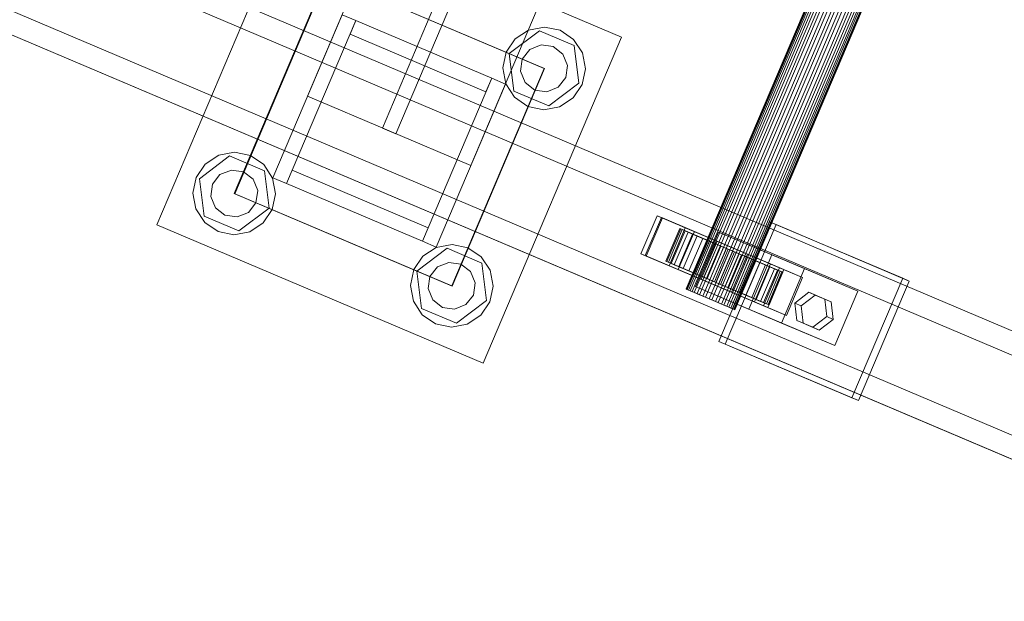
# Model space of a CAD drawing. Header units: millimetres. Extents: x -4738 to 65662, y -68080 to 6847.
# Tile 699 of 1056: x 26831 to 27165, y -22495 to -22298. Entities that reach past the tile are written whole.
import ezdxf

# ---------------------------------------------------------------- set-up
doc = ezdxf.new("R2010")
doc.units = ezdxf.units.MM
doc.layers.add('superior_C10', color=7, linetype='Continuous', lineweight=0)

msp = doc.modelspace()

# ---------------------------------------------------------------- linework, layer by layer
at = {"layer": 'superior_C10'}
for p, q in [((27264.97, -21532.252), (26928.925, -22323.88)), ((27290.283, -21542.998), (26954.239, -22334.625)), ((26958.842, -22336.579), (27294.886, -21544.951)), ((26984.155, -22347.325), (27320.199, -21555.697)), ((27400.929, -21579.103), (27057.07, -22389.14)), ((27057.223, -22389.205), (27401.082, -21579.168)), ((27401.339, -21579.277), (27057.48, -22389.314)), ((27401.789, -21579.468), (27057.929, -22389.505)), ((27402.285, -21579.678), (27058.426, -22389.716)), ((27403, -21579.982), (27059.141, -22390.019)), ((27403.702, -21580.28), (27059.843, -22390.317)), ((27404.634, -21580.675), (27060.775, -22390.713)), ((27405.494, -21581.04), (27061.634, -22391.078)), ((27406.579, -21581.501), (27062.72, -22391.539)), ((27407.538, -21581.908), (27063.678, -22391.946)), ((27408.702, -21582.402), (27064.843, -22392.44)), ((27409.695, -21582.824), (27065.836, -22392.861)), ((27410.859, -21583.318), (27067, -22393.356)), ((27411.818, -21583.725), (27067.959, -22393.763)), ((27412.903, -21584.186), (27069.044, -22394.223)), ((27413.763, -21584.551), (27069.904, -22394.588)), ((27414.695, -21584.946), (27070.836, -22394.984)), ((27415.397, -21585.244), (27071.538, -22395.282)), ((27416.112, -21585.548), (27072.253, -22395.585)), ((27416.608, -21585.759), (27072.749, -22395.796)), ((27417.058, -21585.949), (27073.199, -22395.987)), ((27417.315, -21586.058), (27073.456, -22396.096)), ((27417.468, -21586.124), (27073.609, -22396.161)), ((27252.934, -22439.693), (26170.763, -21980.314)), ((27262.161, -22443.61), (26179.99, -21984.231)), ((27288.919, -22454.969), (26206.748, -21995.589)), ((27296.301, -22458.102), (26214.129, -21998.723)), ((27249.768, -22446.497), (26202.659, -22002.001)), ((27259.467, -22450.614), (26212.357, -22006.118)), ((27237.304, -22476.513), (26155.133, -22017.134)), ((26164.36, -22021.051), (27246.531, -22480.43)), ((27239.999, -22469.509), (26192.89, -22025.014)), ((26202.589, -22029.131), (27249.698, -22473.626)), ((27273.289, -22491.789), (26191.118, -22032.409)), ((26198.499, -22035.543), (27280.671, -22494.922)), ((26877.865, -22367.387), (26924.755, -22256.927)), ((26924.755, -22256.927), (27035.215, -22303.817)), ((26904.09, -22356.792), (26935.35, -22283.152)), ((26904.275, -22356.87), (26935.535, -22283.231)), ((26935.35, -22283.152), (27008.99, -22314.412)), ((26935.535, -22283.231), (27009.175, -22314.49)), ((26917.203, -22351.494), (26940.648, -22296.265)), ((26940.648, -22296.265), (26945.25, -22298.218)), ((26945.25, -22298.218), (26921.805, -22353.448)), ((26943.297, -22302.821), (26945.25, -22298.218)), ((26945.25, -22298.218), (26991.275, -22317.756)), ((26989.321, -22322.358), (26943.297, -22302.821)), ((26997.208, -22309.411), (27007.43, -22301.707)), ((26999.178, -22304.426), (27003.746, -22301.431)), ((27003.746, -22301.431), (27009.113, -22300.413)), ((27007.43, -22301.707), (27019.213, -22306.709)), ((27009.113, -22300.413), (27014.461, -22301.525)), ((27014.461, -22301.525), (27018.976, -22304.6)), ((27035.215, -22303.817), (26988.325, -22414.277)), ((26996.103, -22308.942), (26999.178, -22304.426)), ((27004.176, -22308.023), (27008.015, -22306.472)), ((27008.015, -22306.472), (27012.116, -22307.048)), ((27018.976, -22304.6), (27021.971, -22309.168)), ((27019.213, -22306.709), (27020.772, -22319.414)), ((26994.991, -22314.29), (26996.103, -22308.942)), ((26998.767, -22322.115), (26997.208, -22309.411)), ((27001.626, -22311.286), (27004.176, -22308.023)), ((27012.116, -22307.048), (27015.379, -22309.598)), ((27015.379, -22309.598), (27016.931, -22313.437)), ((27021.971, -22309.168), (27022.99, -22314.535)), ((27001.05, -22315.387), (27001.626, -22311.286)), ((27016.931, -22313.437), (27016.354, -22317.538)), ((27008.99, -22314.412), (26977.73, -22388.052)), ((27009.175, -22314.49), (26977.915, -22388.13)), ((26996.009, -22319.656), (26994.991, -22314.29)), ((27002.601, -22319.227), (27001.05, -22315.387)), ((27022.99, -22314.535), (27021.877, -22319.883)), ((26967.83, -22372.986), (26991.275, -22317.756)), ((26995.878, -22319.71), (26972.433, -22374.939)), ((26991.275, -22317.756), (26989.321, -22322.358)), ((26991.275, -22317.756), (26995.878, -22319.71)), ((26999.004, -22324.225), (26996.009, -22319.656)), ((27005.864, -22321.776), (27002.601, -22319.227)), ((27020.772, -22319.414), (27010.55, -22327.117)), ((27016.354, -22317.538), (27013.805, -22320.801)), ((27021.877, -22319.883), (27018.803, -22324.398)), ((27010.55, -22327.117), (26998.767, -22322.115)), ((27009.965, -22322.353), (27005.864, -22321.776)), ((27013.805, -22320.801), (27009.965, -22322.353)), ((26928.925, -22323.88), (26984.155, -22347.325)), ((27003.52, -22327.299), (26999.004, -22324.225)), ((27018.803, -22324.398), (27014.234, -22327.393)), ((27008.868, -22328.412), (27003.52, -22327.299)), ((27014.234, -22327.393), (27008.868, -22328.412)), ((26954.239, -22334.625), (26958.842, -22336.579)), ((26898.846, -22343.811), (26904.213, -22342.793)), ((26904.213, -22342.793), (26909.561, -22343.905)), ((26891.203, -22351.321), (26894.278, -22346.806)), ((26892.308, -22351.79), (26902.531, -22344.087)), ((26894.278, -22346.806), (26898.846, -22343.811)), ((26902.531, -22344.087), (26914.313, -22349.089)), ((26909.561, -22343.905), (26914.076, -22346.979)), ((26899.276, -22350.403), (26903.116, -22348.852)), ((26903.116, -22348.852), (26907.216, -22349.428)), ((26907.216, -22349.428), (26910.48, -22351.978)), ((26914.076, -22346.979), (26917.071, -22351.548)), ((26914.313, -22349.089), (26915.873, -22361.794)), ((26921.805, -22353.448), (26923.759, -22348.846)), ((26923.759, -22348.846), (26969.784, -22368.383)), ((26890.091, -22356.67), (26891.203, -22351.321)), ((26893.868, -22364.495), (26892.308, -22351.79)), ((26896.726, -22353.666), (26899.276, -22350.403)), ((26910.48, -22351.978), (26912.031, -22355.817)), ((26917.071, -22351.548), (26918.09, -22356.914)), ((26921.805, -22353.448), (26917.203, -22351.494)), ((26967.83, -22372.986), (26921.805, -22353.448)), ((26891.11, -22362.036), (26890.091, -22356.67)), ((26896.15, -22357.767), (26896.726, -22353.666)), ((26977.73, -22388.052), (26904.09, -22356.792)), ((26977.915, -22388.13), (26904.275, -22356.87)), ((26912.031, -22355.817), (26911.454, -22359.918)), ((26918.09, -22356.914), (26916.977, -22362.262)), ((26897.701, -22361.606), (26896.15, -22357.767)), ((26911.454, -22359.918), (26908.905, -22363.181)), ((26894.105, -22366.605), (26891.11, -22362.036)), ((26900.964, -22364.156), (26897.701, -22361.606)), ((26908.905, -22363.181), (26905.065, -22364.732)), ((26915.873, -22361.794), (26905.65, -22369.497)), ((26916.977, -22362.262), (26913.903, -22366.778)), ((26905.65, -22369.497), (26893.868, -22364.495)), ((26898.62, -22369.679), (26894.105, -22366.605)), ((26905.065, -22364.732), (26900.964, -22364.156)), ((26913.903, -22366.778), (26909.335, -22369.773)), ((27041.753, -22377.207), (27047.224, -22364.32)), ((27048.7, -22364.946), (27043.23, -22377.833)), ((27043.578, -22377.981), (27049.048, -22365.094)), ((27047.224, -22364.32), (27088.707, -22381.929)), ((27047.224, -22364.32), (27048.7, -22364.946)), ((27090.183, -22382.556), (27048.7, -22364.946)), ((27049.048, -22365.094), (27059.87, -22369.688)), ((27049.048, -22365.094), (27056.799, -22368.384)), ((27068.124, -22406.869), (27085.317, -22366.368)), ((27085.317, -22366.368), (27130.408, -22385.508)), ((27085.317, -22366.368), (27087.532, -22367.308)), ((26988.325, -22414.277), (26877.865, -22367.387)), ((26903.968, -22370.791), (26898.62, -22369.679)), ((26909.335, -22369.773), (26903.968, -22370.791)), ((26969.784, -22368.383), (26967.83, -22372.986)), ((27054.915, -22368.671), (27050.226, -22379.717)), ((27050.549, -22379.854), (27055.238, -22368.808)), ((27055.781, -22369.039), (27051.092, -22380.084)), ((27056.799, -22368.384), (27051.329, -22381.271)), ((27056.73, -22369.441), (27052.041, -22380.487)), ((27057.778, -22369.886), (27053.089, -22380.932)), ((27059.87, -22369.688), (27054.4, -22382.575)), ((27064.103, -22372.571), (27054.915, -22368.671)), ((27054.915, -22368.671), (27055.781, -22369.039)), ((27055.238, -22368.808), (27054.915, -22368.671)), ((27056.73, -22369.441), (27055.238, -22368.808)), ((27055.238, -22368.808), (27064.257, -22372.636)), ((27064.513, -22372.745), (27055.781, -22369.039)), ((27055.781, -22369.039), (27057.778, -22369.886)), ((27064.963, -22372.936), (27056.73, -22369.441)), ((27059.287, -22370.527), (27056.73, -22369.441)), ((27067.621, -22372.978), (27056.799, -22368.384)), ((27065.459, -22373.147), (27057.778, -22369.886)), ((27057.778, -22369.886), (27060.769, -22371.156)), ((27067.621, -22372.978), (27059.87, -22369.688)), ((27060.24, -22388.313), (27068.055, -22369.903)), ((27068.055, -22369.903), (27086.091, -22377.56)), ((27068.055, -22369.903), (27097.152, -22382.255)), ((27087.532, -22367.308), (27070.339, -22407.809)), ((27132.622, -22386.448), (27087.532, -22367.308)), ((26972.433, -22374.939), (26967.83, -22372.986)), ((27059.287, -22370.527), (27054.598, -22381.573)), ((27060.769, -22371.156), (27056.08, -22382.202)), ((27062.736, -22371.991), (27058.047, -22383.037)), ((27066.174, -22373.451), (27059.287, -22370.527)), ((27062.736, -22371.991), (27059.287, -22370.527)), ((27059.414, -22383.617), (27064.103, -22372.571)), ((27064.257, -22372.636), (27059.568, -22383.682)), ((27059.824, -22383.791), (27064.513, -22372.745)), ((27064.551, -22372.762), (27059.862, -22383.808)), ((27060.274, -22383.982), (27064.963, -22372.936)), ((27066.876, -22373.749), (27060.769, -22371.156)), ((27060.769, -22371.156), (27064.551, -22372.762)), ((27060.77, -22384.193), (27065.459, -22373.147)), ((27061.485, -22384.496), (27066.174, -22373.451)), ((27062.15, -22385.865), (27067.621, -22372.978)), ((27067.808, -22374.144), (27062.736, -22371.991)), ((27066.842, -22373.734), (27062.736, -22371.991)), ((27064.513, -22372.745), (27064.103, -22372.571)), ((27064.103, -22372.571), (27064.257, -22372.636)), ((27064.257, -22372.636), (27064.963, -22372.936)), ((27065.459, -22373.147), (27064.513, -22372.745)), ((27068.668, -22374.509), (27064.551, -22372.762)), ((27064.551, -22372.762), (27068.867, -22374.593)), ((27064.963, -22372.936), (27066.174, -22373.451)), ((27066.876, -22373.749), (27065.459, -22373.147)), ((27066.174, -22373.451), (27067.808, -22374.144)), ((26965.948, -22383.05), (26976.171, -22375.347)), ((26967.918, -22378.066), (26972.486, -22375.071)), ((26972.486, -22375.071), (26977.853, -22374.052)), ((26976.171, -22375.347), (26987.953, -22380.349)), ((26977.853, -22374.052), (26983.201, -22375.165)), ((26983.201, -22375.165), (26987.716, -22378.239)), ((27066.842, -22373.734), (27062.153, -22384.78)), ((27062.187, -22384.794), (27066.876, -22373.749)), ((27063.119, -22385.19), (27067.808, -22374.144)), ((27063.979, -22385.555), (27068.668, -22374.509)), ((27068.867, -22374.593), (27064.178, -22385.639)), ((27065.064, -22386.016), (27069.753, -22374.97)), ((27066.023, -22386.423), (27070.712, -22375.377)), ((27071.325, -22375.637), (27066.636, -22386.683)), ((27069.753, -22374.97), (27066.842, -22373.734)), ((27071.325, -22375.637), (27066.842, -22373.734)), ((27068.668, -22374.509), (27066.876, -22373.749)), ((27067.187, -22386.917), (27071.876, -22375.871)), ((27067.808, -22374.144), (27069.753, -22374.97)), ((27068.18, -22387.338), (27072.869, -22376.292)), ((27070.712, -22375.377), (27068.668, -22374.509)), ((27073.421, -22376.527), (27068.732, -22387.573)), ((27070.712, -22375.377), (27068.867, -22374.593)), ((27068.867, -22374.593), (27073.421, -22376.527)), ((27069.345, -22387.833), (27074.034, -22376.787)), ((27069.753, -22374.97), (27071.876, -22375.871)), ((27072.869, -22376.292), (27070.712, -22375.377)), ((27071.876, -22375.871), (27071.325, -22375.637)), ((27075.879, -22377.57), (27071.325, -22375.637)), ((27071.876, -22375.871), (27074.034, -22376.787)), ((27074.993, -22377.194), (27072.869, -22376.292)), ((27072.869, -22376.292), (27073.421, -22376.527)), ((27073.421, -22376.527), (27077.904, -22378.43)), ((27074.034, -22376.787), (27075.879, -22377.57)), ((27074.034, -22376.787), (27076.078, -22377.654)), ((26964.843, -22382.581), (26967.918, -22378.066)), ((26972.916, -22381.663), (26976.755, -22380.112)), ((26976.755, -22380.112), (26980.856, -22380.688)), ((26987.716, -22378.239), (26990.711, -22382.808)), ((27083.237, -22394.816), (27041.753, -22377.207)), ((27043.23, -22377.833), (27041.753, -22377.207)), ((27043.23, -22377.833), (27084.713, -22395.443)), ((27054.4, -22382.575), (27043.578, -22377.981)), ((27051.329, -22381.271), (27043.578, -22377.981)), ((27051.092, -22380.084), (27050.226, -22379.717)), ((27050.226, -22379.717), (27059.414, -22383.617)), ((27050.226, -22379.717), (27050.549, -22379.854)), ((27059.568, -22383.682), (27050.549, -22379.854)), ((27050.549, -22379.854), (27052.041, -22380.487)), ((27053.089, -22380.932), (27051.092, -22380.084)), ((27051.092, -22380.084), (27059.824, -22383.791)), ((27070.304, -22388.24), (27074.993, -22377.194)), ((27075.879, -22377.57), (27071.19, -22388.616)), ((27071.389, -22388.7), (27076.078, -22377.654)), ((27072.249, -22389.065), (27076.937, -22378.019)), ((27072.436, -22390.231), (27077.906, -22377.344)), ((27073.18, -22389.461), (27077.869, -22378.415)), ((27077.904, -22378.43), (27073.215, -22389.475)), ((27073.882, -22389.759), (27078.571, -22378.713)), ((27074.597, -22390.062), (27079.286, -22379.017)), ((27076.937, -22378.019), (27074.993, -22377.194)), ((27074.993, -22377.194), (27077.904, -22378.43)), ((27075.094, -22390.273), (27079.783, -22379.227)), ((27080.194, -22379.402), (27075.505, -22390.448)), ((27075.543, -22390.464), (27080.232, -22379.418)), ((27075.8, -22390.573), (27080.489, -22379.527)), ((27080.194, -22379.402), (27075.879, -22377.57)), ((27075.953, -22390.638), (27080.642, -22379.592)), ((27076.078, -22377.654), (27080.194, -22379.402)), ((27076.078, -22377.654), (27077.869, -22378.415)), ((27078.571, -22378.713), (27076.937, -22378.019)), ((27076.937, -22378.019), (27082.009, -22380.172)), ((27082.009, -22380.172), (27077.32, -22391.218)), ((27077.869, -22378.415), (27083.976, -22381.007)), ((27077.869, -22378.415), (27079.286, -22379.017)), ((27077.904, -22378.43), (27082.009, -22380.172)), ((27077.906, -22377.344), (27088.728, -22381.938)), ((27077.906, -22377.344), (27085.657, -22380.634)), ((27086.091, -22377.56), (27078.276, -22395.97)), ((27079.783, -22379.227), (27078.571, -22378.713)), ((27078.571, -22378.713), (27085.459, -22381.637)), ((27079.286, -22379.017), (27086.968, -22382.277)), ((27079.286, -22379.017), (27080.232, -22379.418)), ((27080.489, -22379.527), (27079.783, -22379.227)), ((27079.783, -22379.227), (27088.016, -22382.722)), ((27083.976, -22381.007), (27080.194, -22379.402)), ((27080.232, -22379.418), (27088.965, -22383.125)), ((27080.232, -22379.418), (27080.642, -22379.592)), ((27080.642, -22379.592), (27080.489, -22379.527)), ((27080.489, -22379.527), (27089.507, -22383.355)), ((27080.642, -22379.592), (27089.831, -22383.493)), ((27082.009, -22380.172), (27085.459, -22381.637)), ((27115.188, -22389.911), (27086.091, -22377.56)), ((26963.731, -22387.929), (26964.843, -22382.581)), ((26967.508, -22395.755), (26965.948, -22383.05)), ((26970.366, -22384.926), (26972.916, -22381.663)), ((26980.856, -22380.688), (26984.119, -22383.237)), ((26984.119, -22383.237), (26985.671, -22387.077)), ((26987.953, -22380.349), (26989.513, -22393.053)), ((26990.711, -22382.808), (26991.73, -22388.174)), ((27051.329, -22381.271), (27062.15, -22385.865)), ((27052.041, -22380.487), (27060.274, -22383.982)), ((27052.041, -22380.487), (27054.598, -22381.573)), ((27056.08, -22382.202), (27053.089, -22380.932)), ((27053.089, -22380.932), (27060.77, -22384.193)), ((27054.4, -22382.575), (27062.15, -22385.865)), ((27054.598, -22381.573), (27061.485, -22384.496)), ((27054.598, -22381.573), (27058.047, -22383.037)), ((27059.862, -22383.808), (27056.08, -22382.202)), ((27056.08, -22382.202), (27062.187, -22384.794)), ((27058.047, -22383.037), (27063.119, -22385.19)), ((27058.047, -22383.037), (27062.153, -22384.78)), ((27083.976, -22381.007), (27079.288, -22392.053)), ((27085.657, -22380.634), (27080.186, -22393.521)), ((27085.459, -22381.637), (27080.77, -22392.683)), ((27086.968, -22382.277), (27082.279, -22393.323)), ((27088.707, -22381.929), (27083.237, -22394.816)), ((27088.728, -22381.938), (27083.258, -22394.825)), ((27088.016, -22382.722), (27083.327, -22393.768)), ((27086.968, -22382.277), (27083.976, -22381.007)), ((27088.965, -22383.125), (27084.276, -22394.171)), ((27084.713, -22395.443), (27090.183, -22382.556)), ((27089.507, -22383.355), (27084.818, -22394.401)), ((27089.831, -22383.493), (27085.142, -22394.539)), ((27085.459, -22381.637), (27088.016, -22382.722)), ((27096.479, -22385.228), (27085.657, -22380.634)), ((27088.965, -22383.125), (27086.968, -22382.277)), ((27088.016, -22382.722), (27089.507, -22383.355)), ((27090.183, -22382.556), (27088.707, -22381.929)), ((27096.479, -22385.228), (27088.728, -22381.938)), ((27089.831, -22383.493), (27088.965, -22383.125)), ((27097.152, -22382.255), (27089.337, -22400.665)), ((27089.507, -22383.355), (27089.831, -22383.493)), ((27115.188, -22389.911), (27097.152, -22382.255)), ((26969.79, -22389.027), (26970.366, -22384.926)), ((27059.414, -22383.617), (27059.824, -22383.791)), ((27059.568, -22383.682), (27059.414, -22383.617)), ((27060.274, -22383.982), (27059.568, -22383.682)), ((27059.824, -22383.791), (27060.77, -22384.193)), ((27064.178, -22385.639), (27059.862, -22383.808)), ((27059.862, -22383.808), (27063.979, -22385.555)), ((27061.485, -22384.496), (27060.274, -22383.982)), ((27060.77, -22384.193), (27062.187, -22384.794)), ((27063.119, -22385.19), (27061.485, -22384.496)), ((27062.153, -22384.78), (27065.064, -22386.016)), ((27062.153, -22384.78), (27066.636, -22386.683)), ((27062.187, -22384.794), (27063.979, -22385.555)), ((27065.064, -22386.016), (27063.119, -22385.19)), ((27063.979, -22385.555), (27066.023, -22386.423)), ((27068.732, -22387.573), (27064.178, -22385.639)), ((27064.178, -22385.639), (27066.023, -22386.423)), ((27067.187, -22386.917), (27065.064, -22386.016)), ((27066.023, -22386.423), (27068.18, -22387.338)), ((27066.636, -22386.683), (27067.187, -22386.917)), ((27066.636, -22386.683), (27071.19, -22388.616)), ((27069.345, -22387.833), (27067.187, -22386.917)), ((27091.008, -22398.115), (27096.479, -22385.228)), ((27130.408, -22385.508), (27113.215, -22426.01)), ((27115.429, -22426.95), (27132.622, -22386.448)), ((27132.622, -22386.448), (27130.408, -22385.508)), ((26964.75, -22393.296), (26963.731, -22387.929)), ((26971.341, -22392.866), (26969.79, -22389.027)), ((26985.671, -22387.077), (26985.094, -22391.178)), ((26991.73, -22388.174), (26990.617, -22393.522)), ((27057.48, -22389.314), (27057.07, -22389.14)), ((27057.07, -22389.14), (27057.223, -22389.205)), ((27057.223, -22389.205), (27057.929, -22389.505)), ((27058.426, -22389.716), (27057.48, -22389.314)), ((27057.929, -22389.505), (27059.141, -22390.019)), ((27059.843, -22390.317), (27058.426, -22389.716)), ((27059.141, -22390.019), (27060.775, -22390.713)), ((27078.276, -22395.97), (27060.24, -22388.313)), ((27089.337, -22400.665), (27060.24, -22388.313)), ((27068.732, -22387.573), (27068.18, -22387.338)), ((27068.18, -22387.338), (27070.304, -22388.24)), ((27073.215, -22389.475), (27068.732, -22387.573)), ((27071.19, -22388.616), (27069.345, -22387.833)), ((27071.389, -22388.7), (27069.345, -22387.833)), ((27073.215, -22389.475), (27070.304, -22388.24)), ((27070.304, -22388.24), (27072.249, -22389.065)), ((27071.19, -22388.616), (27075.505, -22390.448)), ((27075.505, -22390.448), (27071.389, -22388.7)), ((27073.18, -22389.461), (27071.389, -22388.7)), ((27077.32, -22391.218), (27072.249, -22389.065)), ((27072.249, -22389.065), (27073.882, -22389.759)), ((27083.258, -22394.825), (27072.436, -22390.231)), ((27080.186, -22393.521), (27072.436, -22390.231)), ((27079.288, -22392.053), (27073.18, -22389.461)), ((27074.597, -22390.062), (27073.18, -22389.461)), ((27077.32, -22391.218), (27073.215, -22389.475)), ((27080.77, -22392.683), (27073.882, -22389.759)), ((27073.882, -22389.759), (27075.094, -22390.273)), ((27082.279, -22393.323), (27074.597, -22390.062)), ((27075.543, -22390.464), (27074.597, -22390.062)), ((27083.327, -22393.768), (27075.094, -22390.273)), ((27075.094, -22390.273), (27075.8, -22390.573)), ((27098.591, -22390.257), (27093.855, -22393.892)), ((27104.002, -22392.554), (27098.591, -22390.257)), ((27098.591, -22390.257), (27100.806, -22391.197)), ((27107.373, -22408.321), (27115.188, -22389.911)), ((26967.744, -22397.864), (26964.75, -22393.296)), ((26974.604, -22395.416), (26971.341, -22392.866)), ((26989.513, -22393.053), (26979.29, -22400.757)), ((26985.094, -22391.178), (26982.545, -22394.441)), ((26990.617, -22393.522), (26987.543, -22398.038)), ((27061.634, -22391.078), (27059.843, -22390.317)), ((27060.775, -22390.713), (27062.72, -22391.539)), ((27063.678, -22391.946), (27061.634, -22391.078)), ((27062.72, -22391.539), (27064.843, -22392.44)), ((27065.836, -22392.861), (27063.678, -22391.946)), ((27064.843, -22392.44), (27067, -22393.356)), ((27067.959, -22393.763), (27065.836, -22392.861)), ((27067, -22393.356), (27069.044, -22394.223)), ((27075.505, -22390.448), (27079.288, -22392.053)), ((27084.276, -22394.171), (27075.543, -22390.464)), ((27075.953, -22390.638), (27075.543, -22390.464)), ((27084.818, -22394.401), (27075.8, -22390.573)), ((27075.8, -22390.573), (27075.953, -22390.638)), ((27085.142, -22394.539), (27075.953, -22390.638)), ((27080.77, -22392.683), (27077.32, -22391.218)), ((27079.288, -22392.053), (27082.279, -22393.323)), ((27080.186, -22393.521), (27091.008, -22398.115)), ((27083.327, -22393.768), (27080.77, -22392.683)), ((27082.279, -22393.323), (27084.276, -22394.171)), ((27096.07, -22394.832), (27100.806, -22391.197)), ((27100.806, -22391.197), (27106.216, -22393.494)), ((27104.677, -22398.486), (27104.002, -22392.554)), ((27104.002, -22392.554), (27106.216, -22393.494)), ((27106.216, -22393.494), (27106.892, -22399.426)), ((26979.29, -22400.757), (26967.508, -22395.755)), ((26978.705, -22395.992), (26974.604, -22395.416)), ((26982.545, -22394.441), (26978.705, -22395.992)), ((27069.904, -22394.588), (27067.959, -22393.763)), ((27069.044, -22394.223), (27070.836, -22394.984)), ((27071.538, -22395.282), (27069.904, -22394.588)), ((27070.836, -22394.984), (27072.253, -22395.585)), ((27072.749, -22395.796), (27071.538, -22395.282)), ((27072.253, -22395.585), (27073.199, -22395.987)), ((27073.456, -22396.096), (27072.749, -22395.796)), ((27073.199, -22395.987), (27073.609, -22396.161)), ((27073.609, -22396.161), (27073.456, -22396.096)), ((27078.276, -22395.97), (27107.373, -22408.321)), ((27083.237, -22394.816), (27084.713, -22395.443)), ((27083.258, -22394.825), (27091.008, -22398.115)), ((27084.818, -22394.401), (27083.327, -22393.768)), ((27084.276, -22394.171), (27085.142, -22394.539)), ((27085.142, -22394.539), (27084.818, -22394.401)), ((27093.855, -22393.892), (27094.53, -22399.823)), ((27093.855, -22393.892), (27096.07, -22394.832)), ((27096.745, -22400.764), (27096.07, -22394.832)), ((26972.26, -22400.939), (26967.744, -22397.864)), ((26987.543, -22398.038), (26982.974, -22401.033)), ((27094.53, -22399.823), (27099.941, -22402.12)), ((27094.53, -22399.823), (27096.745, -22400.764)), ((27099.941, -22402.12), (27104.677, -22398.486)), ((27106.892, -22399.426), (27102.156, -22403.06)), ((27106.892, -22399.426), (27104.677, -22398.486)), ((26977.608, -22402.051), (26972.26, -22400.939)), ((26982.974, -22401.033), (26977.608, -22402.051)), ((27089.337, -22400.665), (27107.373, -22408.321)), ((27102.156, -22403.06), (27096.745, -22400.764)), ((27099.941, -22402.12), (27102.156, -22403.06)), ((27113.215, -22426.01), (27068.124, -22406.869)), ((27070.339, -22407.809), (27068.124, -22406.869)), ((27070.339, -22407.809), (27115.429, -22426.95)), ((27113.215, -22426.01), (27115.429, -22426.95))]:
    msp.add_line(p, q, dxfattribs=at)

doc.saveas('drawing.dxf')
